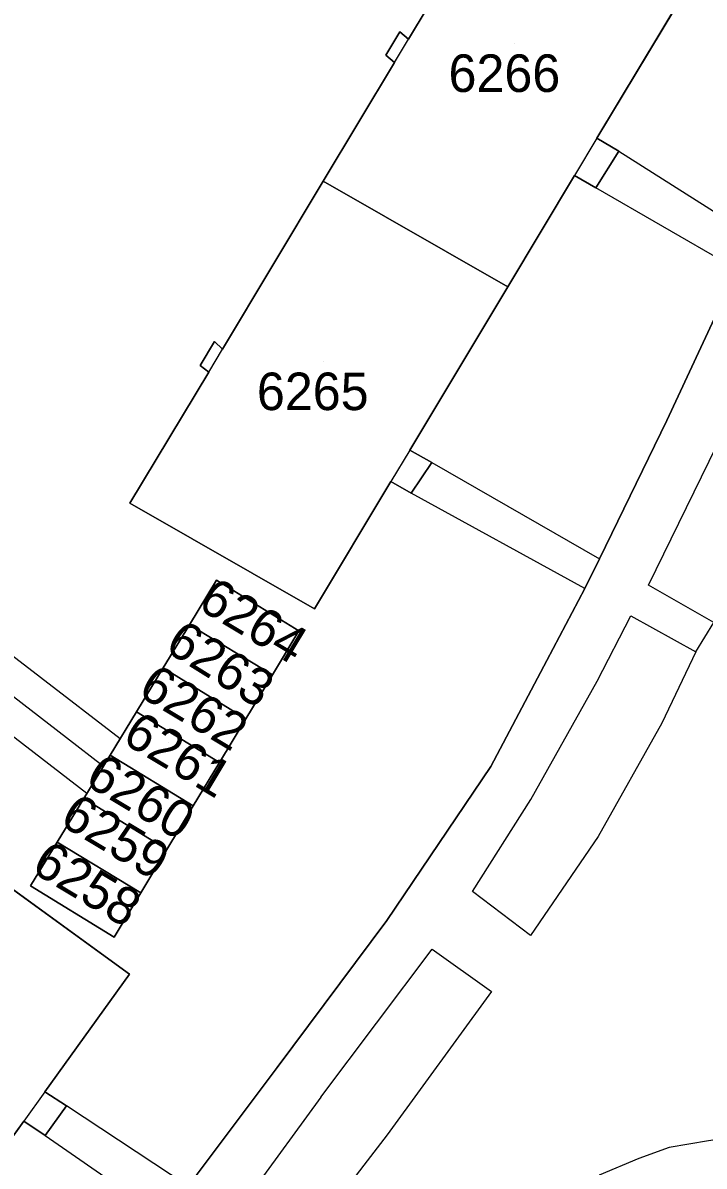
# Model space of a CAD drawing. Extents: x -266199 to -261993, y -1239047 to -1235108.
# Drawn here: x -263758.8 to -263722.5, y -1236465.2 to -1236404.3 of the extents above; entities that cross this region are included whole.
import ezdxf

# ---------------------------------------------------------------- set-up
doc = ezdxf.new("R2010")
doc.units = 0
for name, color, linetype in [('body_kn', 7, 'Continuous'), ('kladpar_druhypozemkov', 7, 'Continuous'), ('kladpar_hranice', 7, 'Continuous'), ('kladpar_parcelnecisla', 7, 'Continuous'), ('kladpar_plochy', 7, 'Continuous'), ('tarchy_linie', 7, 'Continuous'), ('zappar_hrandruhpozemk', 7, 'Continuous')]:
    doc.layers.add(name, color=color, linetype=linetype)

msp = doc.modelspace()

# ---------------------------------------------------------------- linework, layer by layer
at = {"layer": 'body_kn'}
for p, q in [((-263738.71, -1236404.75), (-263738.71, -1236404.75)), ((-263738.25, -1236405.15), (-263738.25, -1236405.15)), ((-263739.46, -1236406), (-263739.46, -1236406)), ((-263739, -1236406.4), (-263739, -1236406.4)), ((-263739, -1236406.4), (-263739, -1236406.4)), ((-263728.22, -1236410.43), (-263728.22, -1236410.43)), ((-263728.22, -1236410.43), (-263728.22, -1236410.43)), ((-263727.05, -1236411.11), (-263727.05, -1236411.11)), ((-263727.05, -1236411.11), (-263727.05, -1236411.11)), ((-263742.79, -1236412.72), (-263742.79, -1236412.72)), ((-263742.79, -1236412.72), (-263742.79, -1236412.72)), ((-263729.4, -1236412.41), (-263729.4, -1236412.41)), ((-263728.27, -1236413.07), (-263728.27, -1236413.07)), ((-263732.96, -1236418.34), (-263732.96, -1236418.34)), ((-263732.96, -1236418.34), (-263732.96, -1236418.34)), ((-263748.58, -1236421.25), (-263748.58, -1236421.25)), ((-263748.16, -1236421.66), (-263748.16, -1236421.66)), ((-263749.34, -1236422.53), (-263749.34, -1236422.53)), ((-263748.89, -1236422.88), (-263748.89, -1236422.88)), ((-263748.89, -1236422.88), (-263748.89, -1236422.88)), ((-263724.49, -1236425.47), (-263724.49, -1236425.47)), ((-263738.18, -1236427.04), (-263738.18, -1236427.04)), ((-263738.18, -1236427.04), (-263738.18, -1236427.04)), ((-263737.01, -1236427.7), (-263737.01, -1236427.7)), ((-263737.01, -1236427.7), (-263737.01, -1236427.7)), ((-263739.19, -1236428.72), (-263739.19, -1236428.72)), ((-263738.11, -1236429.34), (-263738.11, -1236429.34)), ((-263753.09, -1236429.87), (-263753.09, -1236429.87)), ((-263728.07, -1236432.84), (-263728.07, -1236432.84)), ((-263748.48, -1236433.97), (-263748.48, -1236433.97)), ((-263725.47, -1236434.23), (-263725.47, -1236434.23)), ((-263725.47, -1236434.23), (-263725.47, -1236434.23)), ((-263728.86, -1236434.42), (-263728.86, -1236434.42)), ((-263728.86, -1236434.42), (-263728.86, -1236434.42)), ((-263743.25, -1236435.49), (-263743.25, -1236435.49)), ((-263743.25, -1236435.49), (-263743.25, -1236435.49)), ((-263726.41, -1236435.87), (-263726.41, -1236435.87)), ((-263749.92, -1236436.34), (-263749.92, -1236436.34)), ((-263749.92, -1236436.34), (-263749.92, -1236436.34)), ((-263744.08, -1236436.67), (-263744.08, -1236436.67)), ((-263722.95, -1236437.79), (-263722.95, -1236437.79)), ((-263722.95, -1236437.79), (-263722.95, -1236437.79)), ((-263730.89, -1236438.24), (-263730.89, -1236438.24)), ((-263751.32, -1236438.64), (-263751.32, -1236438.64)), ((-263751.32, -1236438.64), (-263751.32, -1236438.64)), ((-263745.5, -1236439.02), (-263745.5, -1236439.02)), ((-263728.21, -1236439.35), (-263728.21, -1236439.35)), ((-263752.73, -1236440.98), (-263752.73, -1236440.98)), ((-263752.73, -1236440.98), (-263752.73, -1236440.98)), ((-263746.91, -1236441.36), (-263746.91, -1236441.36)), ((-263724.76, -1236441.58), (-263724.76, -1236441.58)), ((-263756.46, -1236442.35), (-263756.46, -1236442.35)), ((-263753.6, -1236442.41), (-263753.6, -1236442.41)), ((-263754.14, -1236443.29), (-263754.14, -1236443.29)), ((-263754.14, -1236443.29), (-263754.14, -1236443.29)), ((-263754.49, -1236443.87), (-263754.49, -1236443.87)), ((-263748.31, -1236443.68), (-263748.31, -1236443.68)), ((-263733.87, -1236443.9), (-263733.87, -1236443.9)), ((-263755.54, -1236445.6), (-263755.54, -1236445.6)), ((-263755.54, -1236445.6), (-263755.54, -1236445.6)), ((-263755.38, -1236445.33), (-263755.38, -1236445.33)), ((-263755.38, -1236445.33), (-263755.38, -1236445.33)), ((-263731.73, -1236445.65), (-263731.73, -1236445.65)), ((-263731.73, -1236445.65), (-263731.73, -1236445.65)), ((-263749.71, -1236445.99), (-263749.71, -1236445.99)), ((-263728.14, -1236447.63), (-263728.14, -1236447.63)), ((-263756.95, -1236447.92), (-263756.95, -1236447.92)), ((-263756.95, -1236447.92), (-263756.95, -1236447.92)), ((-263751.11, -1236448.31), (-263751.11, -1236448.31)), ((-263758.37, -1236450.26), (-263758.37, -1236450.26)), ((-263758.37, -1236450.26), (-263758.37, -1236450.26)), ((-263752.51, -1236450.63), (-263752.51, -1236450.63)), ((-263734.84, -1236450.55), (-263734.84, -1236450.55)), ((-263739.41, -1236452.09), (-263739.41, -1236452.09)), ((-263753.93, -1236452.98), (-263753.93, -1236452.98)), ((-263731.76, -1236452.9), (-263731.76, -1236452.9)), ((-263736.98, -1236453.62), (-263736.98, -1236453.62)), ((-263753.11, -1236454.95), (-263753.11, -1236454.95)), ((-263733.83, -1236455.88), (-263733.83, -1236455.88)), ((-263745.24, -1236459.93), (-263745.24, -1236459.93)), ((-263757.62, -1236461.22), (-263757.62, -1236461.22)), ((-263757.62, -1236461.22), (-263757.62, -1236461.22)), ((-263742.92, -1236461.51), (-263742.92, -1236461.51)), ((-263756.47, -1236461.98), (-263756.47, -1236461.98)), ((-263758.74, -1236462.78), (-263758.74, -1236462.78)), ((-263739.39, -1236463.52), (-263739.39, -1236463.52)), ((-263757.6, -1236463.56), (-263757.6, -1236463.56)), ((-263757.6, -1236463.56), (-263757.6, -1236463.56)), ((-263724.37, -1236464.2), (-263724.37, -1236464.2)), ((-263725.98, -1236464.78), (-263725.98, -1236464.78))]:
    msp.add_line(p, q, dxfattribs=at)
at = {"layer": 'kladpar_druhypozemkov'}
for p, q in [((-263732.63, -1236405.36), (-263732.63, -1236405.36)), ((-263742.78, -1236422.31), (-263742.78, -1236422.31)), ((-263746.53, -1236435.71), (-263746.53, -1236435.71)), ((-263748.02, -1236438.13), (-263748.02, -1236438.13)), ((-263749.46, -1236440.5), (-263749.46, -1236440.5)), ((-263751.01, -1236442.63), (-263751.01, -1236442.63)), ((-263752.33, -1236445.16), (-263752.33, -1236445.16)), ((-263753.83, -1236447.35), (-263753.83, -1236447.35)), ((-263755.09, -1236449.72), (-263755.09, -1236449.72))]:
    msp.add_line(p, q, dxfattribs=at)
at = {"layer": 'kladpar_hranice'}
for p, q in [((-263732.96, -1236418.34), (-263742.79, -1236412.72)), ((-263742.79, -1236412.72), (-263732.96, -1236418.34))]:
    msp.add_line(p, q, dxfattribs=at)
for points in [[(-263701.39, -1236355.57), (-263703.64, -1236364.93), (-263706.98, -1236378.16), (-263710.08, -1236389.29), (-263712.58, -1236397.09), (-263713.31, -1236399.01), (-263716.53, -1236407.75), (-263719.97, -1236415.61), (-263720.75, -1236417.41), (-263724.49, -1236425.47), (-263728.07, -1236432.84), (-263728.86, -1236434.42), (-263730.89, -1236438.24), (-263733.87, -1236443.9), (-263739.41, -1236452.09), (-263745.24, -1236459.93), (-263749.99, -1236466.25)], [(-263749.99, -1236466.25), (-263745.24, -1236459.93), (-263739.41, -1236452.09), (-263733.87, -1236443.9), (-263730.89, -1236438.24), (-263728.86, -1236434.42), (-263728.07, -1236432.84), (-263724.49, -1236425.47), (-263720.75, -1236417.41), (-263719.97, -1236415.61), (-263716.53, -1236407.75), (-263713.31, -1236399.01), (-263712.58, -1236397.09), (-263710.08, -1236389.29), (-263706.98, -1236378.16), (-263703.64, -1236364.93), (-263701.39, -1236355.57)], [(-263732.5, -1236395.58), (-263738.25, -1236405.15), (-263738.71, -1236404.75), (-263739.46, -1236406), (-263739, -1236406.4), (-263742.79, -1236412.72), (-263748.16, -1236421.66), (-263748.58, -1236421.25), (-263749.34, -1236422.53), (-263748.89, -1236422.88), (-263753.09, -1236429.87), (-263743.25, -1236435.49), (-263739.19, -1236428.72), (-263738.11, -1236429.34), (-263737.01, -1236427.7), (-263738.18, -1236427.04), (-263732.96, -1236418.34), (-263729.4, -1236412.41), (-263728.27, -1236413.07), (-263727.05, -1236411.11), (-263728.22, -1236410.43), (-263722.67, -1236401.19)], [(-263742.79, -1236412.72), (-263739, -1236406.4), (-263739.46, -1236406), (-263738.71, -1236404.75), (-263738.25, -1236405.15), (-263732.5, -1236395.58)], [(-263722.67, -1236401.19), (-263728.22, -1236410.43), (-263727.05, -1236411.11), (-263728.27, -1236413.07), (-263729.4, -1236412.41), (-263732.96, -1236418.34)], [(-263743.25, -1236435.49), (-263753.09, -1236429.87), (-263748.89, -1236422.88), (-263749.34, -1236422.53), (-263748.58, -1236421.25), (-263748.16, -1236421.66), (-263742.79, -1236412.72)], [(-263732.96, -1236418.34), (-263738.18, -1236427.04), (-263737.01, -1236427.7), (-263738.11, -1236429.34), (-263739.19, -1236428.72), (-263743.25, -1236435.49)], [(-263748.48, -1236433.97), (-263749.92, -1236436.34), (-263751.32, -1236438.64), (-263752.73, -1236440.98), (-263754.14, -1236443.29), (-263755.54, -1236445.6), (-263756.95, -1236447.92), (-263758.37, -1236450.26), (-263753.93, -1236452.98), (-263752.51, -1236450.63), (-263751.11, -1236448.31), (-263749.71, -1236445.99), (-263748.31, -1236443.68), (-263746.91, -1236441.36), (-263745.5, -1236439.02), (-263744.08, -1236436.67), (-263748.48, -1236433.97)], [(-263749.92, -1236436.34), (-263748.48, -1236433.97), (-263744.08, -1236436.67), (-263745.5, -1236439.02), (-263749.92, -1236436.34)], [(-263751.32, -1236438.64), (-263749.92, -1236436.34), (-263745.5, -1236439.02), (-263746.91, -1236441.36), (-263751.32, -1236438.64)], [(-263752.73, -1236440.98), (-263751.32, -1236438.64), (-263746.91, -1236441.36), (-263748.31, -1236443.68), (-263752.73, -1236440.98)], [(-263754.14, -1236443.29), (-263752.73, -1236440.98), (-263748.31, -1236443.68), (-263749.71, -1236445.99), (-263754.14, -1236443.29)], [(-263755.54, -1236445.6), (-263754.14, -1236443.29), (-263749.71, -1236445.99), (-263751.11, -1236448.31), (-263755.54, -1236445.6)], [(-263756.95, -1236447.92), (-263755.54, -1236445.6), (-263751.11, -1236448.31), (-263752.51, -1236450.63), (-263756.95, -1236447.92)], [(-263771.82, -1236461.57), (-263767.86, -1236456.07), (-263768.36, -1236455.79), (-263767.53, -1236454.58), (-263767.05, -1236454.96), (-263762.27, -1236448.31), (-263753.11, -1236454.95), (-263757.62, -1236461.22), (-263756.47, -1236461.98), (-263757.6, -1236463.56), (-263758.74, -1236462.78), (-263762.61, -1236468.17)], [(-263762.61, -1236468.17), (-263758.74, -1236462.78), (-263757.6, -1236463.56), (-263756.47, -1236461.98), (-263757.62, -1236461.22), (-263753.11, -1236454.95), (-263762.27, -1236448.31), (-263767.05, -1236454.96), (-263767.53, -1236454.58), (-263768.36, -1236455.79), (-263767.86, -1236456.07)], [(-263758.37, -1236450.26), (-263756.95, -1236447.92), (-263752.51, -1236450.63), (-263753.93, -1236452.98), (-263758.37, -1236450.26)]]:
    msp.add_lwpolyline(points, dxfattribs=at)
at = {"layer": 'kladpar_plochy'}
for p, q in [((-263732.5, -1236395.58), (-263738.25, -1236405.15)), ((-263728.22, -1236410.43), (-263722.67, -1236401.19)), ((-263738.71, -1236404.75), (-263739.46, -1236406)), ((-263738.25, -1236405.15), (-263738.71, -1236404.75)), ((-263739.46, -1236406), (-263739, -1236406.4)), ((-263739, -1236406.4), (-263742.79, -1236412.72)), ((-263727.05, -1236411.11), (-263728.22, -1236410.43)), ((-263728.27, -1236413.07), (-263727.05, -1236411.11)), ((-263742.79, -1236412.72), (-263748.16, -1236421.66)), ((-263732.96, -1236418.34), (-263729.4, -1236412.41)), ((-263729.4, -1236412.41), (-263728.27, -1236413.07)), ((-263720.75, -1236417.41), (-263724.49, -1236425.47)), ((-263738.18, -1236427.04), (-263732.96, -1236418.34)), ((-263748.58, -1236421.25), (-263749.34, -1236422.53)), ((-263748.16, -1236421.66), (-263748.58, -1236421.25)), ((-263749.34, -1236422.53), (-263748.89, -1236422.88)), ((-263748.89, -1236422.88), (-263753.09, -1236429.87)), ((-263724.49, -1236425.47), (-263728.07, -1236432.84)), ((-263737.01, -1236427.7), (-263738.18, -1236427.04)), ((-263738.11, -1236429.34), (-263737.01, -1236427.7)), ((-263743.25, -1236435.49), (-263739.19, -1236428.72)), ((-263739.19, -1236428.72), (-263738.11, -1236429.34)), ((-263753.09, -1236429.87), (-263743.25, -1236435.49)), ((-263728.07, -1236432.84), (-263728.86, -1236434.42)), ((-263748.48, -1236433.97), (-263749.92, -1236436.34)), ((-263744.08, -1236436.67), (-263748.48, -1236433.97)), ((-263728.86, -1236434.42), (-263730.89, -1236438.24)), ((-263749.92, -1236436.34), (-263751.32, -1236438.64)), ((-263745.5, -1236439.02), (-263744.08, -1236436.67)), ((-263730.89, -1236438.24), (-263733.87, -1236443.9)), ((-263751.32, -1236438.64), (-263752.73, -1236440.98)), ((-263746.91, -1236441.36), (-263745.5, -1236439.02)), ((-263752.73, -1236440.98), (-263754.14, -1236443.29)), ((-263748.31, -1236443.68), (-263746.91, -1236441.36)), ((-263754.14, -1236443.29), (-263755.54, -1236445.6)), ((-263749.71, -1236445.99), (-263748.31, -1236443.68)), ((-263733.87, -1236443.9), (-263739.41, -1236452.09)), ((-263755.54, -1236445.6), (-263756.95, -1236447.92)), ((-263751.11, -1236448.31), (-263749.71, -1236445.99)), ((-263753.11, -1236454.95), (-263762.27, -1236448.31)), ((-263756.95, -1236447.92), (-263758.37, -1236450.26)), ((-263752.51, -1236450.63), (-263751.11, -1236448.31)), ((-263758.37, -1236450.26), (-263753.93, -1236452.98)), ((-263753.93, -1236452.98), (-263752.51, -1236450.63)), ((-263739.41, -1236452.09), (-263745.24, -1236459.93)), ((-263757.62, -1236461.22), (-263753.11, -1236454.95)), ((-263745.24, -1236459.93), (-263749.99, -1236466.25)), ((-263756.47, -1236461.98), (-263757.62, -1236461.22)), ((-263757.6, -1236463.56), (-263756.47, -1236461.98)), ((-263762.61, -1236468.17), (-263758.74, -1236462.78)), ((-263758.74, -1236462.78), (-263757.6, -1236463.56))]:
    msp.add_line(p, q, dxfattribs=at)
msp.add_lwpolyline([(-263749.99, -1236466.25), (-263745.24, -1236459.93), (-263739.41, -1236452.09), (-263733.87, -1236443.9), (-263730.89, -1236438.24), (-263728.86, -1236434.42), (-263728.07, -1236432.84), (-263724.49, -1236425.47), (-263720.75, -1236417.41), (-263719.97, -1236415.61), (-263716.53, -1236407.75), (-263713.31, -1236399.01), (-263712.58, -1236397.09), (-263710.08, -1236389.29), (-263706.98, -1236378.16), (-263703.64, -1236364.93), (-263701.39, -1236355.57)], dxfattribs=at)
for points in [[(-263742.79, -1236412.72), (-263739, -1236406.4), (-263739.46, -1236406), (-263738.71, -1236404.75), (-263738.25, -1236405.15), (-263732.5, -1236395.58), (-263722.67, -1236401.19), (-263728.22, -1236410.43), (-263727.05, -1236411.11), (-263728.27, -1236413.07), (-263729.4, -1236412.41), (-263732.96, -1236418.34)], [(-263743.25, -1236435.49), (-263753.09, -1236429.87), (-263748.89, -1236422.88), (-263749.34, -1236422.53), (-263748.58, -1236421.25), (-263748.16, -1236421.66), (-263742.79, -1236412.72), (-263732.96, -1236418.34), (-263738.18, -1236427.04), (-263737.01, -1236427.7), (-263738.11, -1236429.34), (-263739.19, -1236428.72)], [(-263749.92, -1236436.34), (-263748.48, -1236433.97), (-263744.08, -1236436.67), (-263745.5, -1236439.02)], [(-263751.32, -1236438.64), (-263749.92, -1236436.34), (-263745.5, -1236439.02), (-263746.91, -1236441.36)], [(-263752.73, -1236440.98), (-263751.32, -1236438.64), (-263746.91, -1236441.36), (-263748.31, -1236443.68)], [(-263754.14, -1236443.29), (-263752.73, -1236440.98), (-263748.31, -1236443.68), (-263749.71, -1236445.99)], [(-263755.54, -1236445.6), (-263754.14, -1236443.29), (-263749.71, -1236445.99), (-263751.11, -1236448.31)], [(-263756.95, -1236447.92), (-263755.54, -1236445.6), (-263751.11, -1236448.31), (-263752.51, -1236450.63)], [(-263771.82, -1236461.57), (-263767.86, -1236456.07), (-263768.36, -1236455.79), (-263767.53, -1236454.58), (-263767.05, -1236454.96), (-263762.27, -1236448.31), (-263753.11, -1236454.95), (-263757.62, -1236461.22), (-263756.47, -1236461.98), (-263757.6, -1236463.56), (-263758.74, -1236462.78), (-263762.61, -1236468.17)], [(-263758.37, -1236450.26), (-263756.95, -1236447.92), (-263752.51, -1236450.63), (-263753.93, -1236452.98)]]:
    msp.add_lwpolyline(points, close=True, dxfattribs=at)
at = {"layer": 'tarchy_linie'}
for points in [[(-263755.38, -1236445.33), (-263764.04, -1236438.66), (-263788.44, -1236423.48), (-263786.65, -1236420.59), (-263762.1, -1236435.86), (-263753.6, -1236442.41), (-263754.14, -1236443.29), (-263754.49, -1236443.87), (-263755.38, -1236445.33)], [(-263786.1, -1236422.93), (-263763.07, -1236437.26), (-263756.46, -1236442.35), (-263754.49, -1236443.87)]]:
    msp.add_lwpolyline(points, dxfattribs=at)
at = {"layer": 'zappar_hrandruhpozemk'}
for p, q in [((-263739, -1236406.4), (-263738.25, -1236405.15)), ((-263728.22, -1236410.43), (-263729.4, -1236412.41)), ((-263727.05, -1236411.11), (-263719.97, -1236415.61)), ((-263720.75, -1236417.41), (-263728.27, -1236413.07)), ((-263748.89, -1236422.88), (-263748.16, -1236421.66)), ((-263738.18, -1236427.04), (-263739.19, -1236428.72)), ((-263737.01, -1236427.7), (-263728.07, -1236432.84)), ((-263728.86, -1236434.42), (-263738.11, -1236429.34)), ((-263722.95, -1236437.79), (-263724.76, -1236441.58)), ((-263724.76, -1236441.58), (-263728.14, -1236447.63)), ((-263757.62, -1236461.22), (-263758.74, -1236462.78)), ((-263742.92, -1236461.51), (-263748.24, -1236468.79)), ((-263749.99, -1236466.25), (-263756.47, -1236461.98)), ((-263757.6, -1236463.56), (-263751.19, -1236467.97)), ((-263725.98, -1236464.78), (-263728.1, -1236465.67))]:
    msp.add_line(p, q, dxfattribs=at)
for points in [[(-263725.47, -1236434.23), (-263721.82, -1236426.79), (-263718.29, -1236418.91), (-263714.84, -1236420.9)], [(-263722.95, -1236437.79), (-263721.99, -1236436.22), (-263725.47, -1236434.23)], [(-263731.73, -1236445.65), (-263728.21, -1236439.35), (-263726.41, -1236435.87), (-263722.95, -1236437.79)], [(-263728.14, -1236447.63), (-263731.76, -1236452.9), (-263734.84, -1236450.55), (-263731.73, -1236445.65)], [(-263742.92, -1236461.51), (-263736.98, -1236453.62), (-263733.83, -1236455.88), (-263739.39, -1236463.52), (-263744.99, -1236470.81)], [(-263719.3, -1236463.54), (-263720.48, -1236463.57), (-263722.28, -1236463.83), (-263724.37, -1236464.2), (-263725.98, -1236464.78)]]:
    msp.add_lwpolyline(points, dxfattribs=at)

# ---------------------------------------------------------------- texts
at = {"layer": 'kladpar_parcelnecisla'}
for s, p in [('6266', (-263736.117, -1236407.96)), ('6265', (-263746.322, -1236424.91))]:
    msp.add_text(s, height=2, dxfattribs=at).set_placement(p)
for s, rotation, p in [('6264', 329, (-263749.555, -1236435.441)), ('6263', 328, (-263751.298, -1236437.69)), ('6262', 329, (-263752.729, -1236440.066)), ('6261', 329, (-263753.574, -1236442.572)), ('6260', 329, (-263755.562, -1236444.815)), ('6259', 329, (-263756.902, -1236446.942)), ('6258', 329, (-263758.413, -1236449.46))]:
    msp.add_text(s, height=2, rotation=rotation, dxfattribs=at).set_placement(p)

doc.saveas('drawing.dxf')
